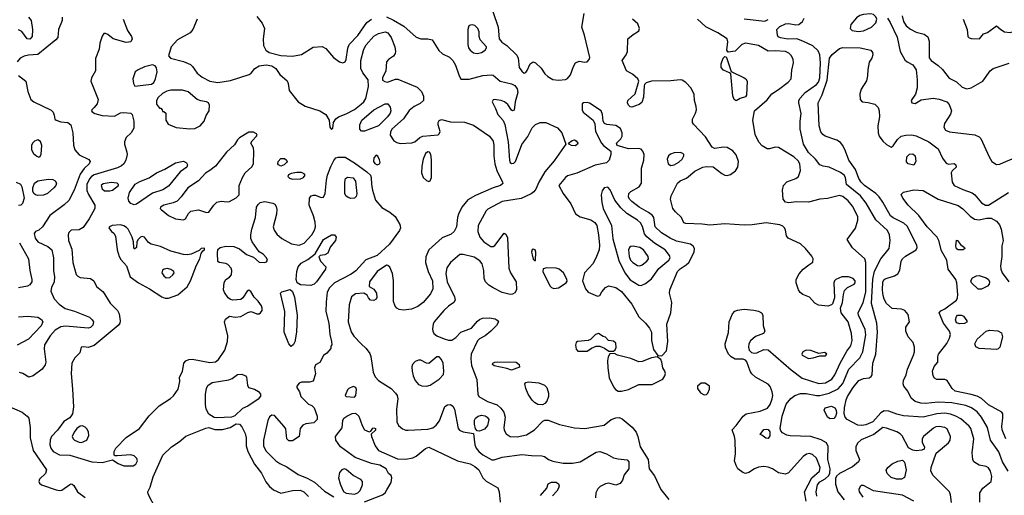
# Model space of a CAD drawing. Extents: x 1173029 to 1307123, y 522559 to 678521.
# Tile 277 of 623: x 1249317 to 1257903, y 608674 to 612821. Entities that reach past the tile are written whole.
import ezdxf

# ---------------------------------------------------------------- set-up
doc = ezdxf.new("R2010")
doc.units = 0

msp = doc.modelspace()

# ---------------------------------------------------------------- linework, layer by layer
at = {"layer": '0CON10XD'}
for points in [[(1253442.3, 612892.3), (1253488.6, 612755), (1253497.5, 612655), (1253520, 612625), (1253565.5, 612595.5), (1253651.7, 612511.7), (1253664.3, 612484.3), (1253672.9, 612405), (1253695, 612370.8), (1253715, 612356), (1253730.3, 612359.7), (1253743.3, 612376.7), (1253768, 612435), (1253795, 612453.8), (1253815, 612444), (1253865, 612399.2), (1253897.6, 612347.6), (1253922, 612325), (1253965, 612299.4), (1254015, 612293.5)], [(1254015, 612293.5), (1254075, 612300.6), (1254095, 612309.4), (1254120.8, 612339.2), (1254145, 612414), (1254165, 612444.3), (1254195, 612458.6), (1254245, 612450.8), (1254265, 612453.8), (1254283.8, 612475), (1254287.3, 612492.7), (1254243.3, 612685), (1254219.4, 612755), (1254240, 612875)], [(1256627.4, 612717.4), (1256675, 612724.5), (1256746.2, 612755), (1256783.8, 612795), (1256790, 612825), (1256783.3, 612845), (1256763.3, 612865), (1256735, 612872.5), (1256675, 612866.7), (1256643, 612857), (1256613.1, 612836.9), (1256565, 612778.8), (1256557.5, 612745), (1256575, 612727.5), (1256627.4, 612717.4)], [(1249688.3, 612841.7), (1249686.2, 612813.8), (1249655.6, 612735), (1249649.4, 612665), (1249632.9, 612645), (1249475, 612518), (1249395, 612512.7), (1249355, 612502.5), (1249320.8, 612485), (1249295.7, 612455)], [(1249395, 612844.3), (1249417.8, 612815), (1249429.1, 612735), (1249425.4, 612675), (1249405, 612652.3), (1249382.9, 612655), (1249336.7, 612716.7), (1249305, 612733.3)], [(1250219.2, 612825), (1250257, 612727), (1250291.2, 612675), (1250296.2, 612655), (1250285, 612627.5), (1250246.4, 612623.6), (1250132.5, 612655), (1250085, 612692.5), (1250065, 612700), (1250050.7, 612699.3), (1250035, 612677.5), (1250014.4, 612615), (1250008.6, 612565), (1249977, 612483), (1249976.7, 612375), (1249942.9, 612315), (1249935.9, 612285.9), (1250000, 612125), (1249992.7, 612087.3), (1249965, 612056.7), (1249946.7, 612035), (1249943.3, 612025), (1249948.3, 612018.3), (1249973.4, 612003.4), (1250035, 611984.4), (1250145, 611980), (1250195, 612008.8), (1250225, 612012), (1250285.7, 612005.7), (1250296.2, 611995), (1250312, 611935), (1250311.2, 611875), (1250288.8, 611835), (1250245.6, 611794.4), (1250230, 611755), (1250230, 611735), (1250252.1, 611665), (1250252.9, 611645), (1250242.7, 611595), (1250226.4, 611563.6), (1250205, 611546.2), (1250169.5, 611530.5), (1249965, 611469.2), (1249942.3, 611455), (1249925, 611434.5), (1249903.3, 611385), (1249902.2, 611332.2), (1249916.2, 611296.2), (1249971.1, 611205), (1249972.2, 611175), (1249923.9, 611085), (1249870.9, 611009.1), (1249835, 610989.6), (1249765, 610987.1), (1249745.6, 610965), (1249739.6, 610945), (1249743.2, 610895), (1249771.1, 610821.1), (1249779.3, 610705), (1249808.9, 610598.9), (1249823.1, 610583.1), (1249845, 610572.1), (1249934.6, 610564.6), (1249964.2, 610545), (1249986, 610495), (1250045, 610448.1), (1250105, 610348.6), (1250170, 610285), (1250184.3, 610255), (1250194.3, 610195), (1250190.6, 610175), (1250175, 610154.3), (1249965, 609981.1), (1249915, 609962), (1249875, 609968.8), (1249853.3, 609965), (1249840, 609915), (1249796.3, 609873.7), (1249770.4, 609825), (1249765.4, 609735.4), (1249777.9, 609597.9)], [(1250865.6, 612825), (1250825.5, 612734.5), (1250804.4, 612705.6), (1250693.8, 612645), (1250637.1, 612585), (1250613.3, 612505), (1250632.5, 612485), (1250745.5, 612455.5), (1250805, 612431.4), (1250825, 612414), (1250863.6, 612353.6), (1250909.4, 612319.4), (1250976, 612285), (1251045, 612272.1), (1251155, 612290.8), (1251317.9, 612342.1), (1251335.7, 612354.3), (1251367.1, 612395), (1251405, 612418.8), (1251465, 612426.7), (1251515, 612418.7), (1251551.8, 612395), (1251585, 612344.2), (1251648.8, 612288.8), (1251658.8, 612265), (1251668, 612205), (1251745.7, 612105), (1251805, 612066.9), (1251935.5, 612025.5), (1251986.7, 611995), (1252016.2, 611945), (1252021.2, 611885), (1252035, 611863.3), (1252048.8, 611875), (1252053.8, 611925), (1252073.2, 611956.8), (1252096.5, 611973.5), (1252165, 612001.5), (1252235, 612039.3), (1252294.6, 612085), (1252317.3, 612105), (1252335.5, 612135), (1252359.1, 612239.1), (1252355.6, 612295.6), (1252308, 612358), (1252292.2, 612395), (1252291.5, 612465), (1252316.7, 612565), (1252336.9, 612603.1), (1252405, 612677.9), (1252445, 612700.4), (1252505, 612714.5), (1252526.3, 612706.3), (1252556, 612665), (1252588.8, 612585), (1252595.4, 612544.6), (1252591.4, 612525), (1252577, 612503), (1252533.8, 612475), (1252516, 612455), (1252510, 612375), (1252479.4, 612315), (1252480.8, 612295), (1252501.1, 612281.1), (1252525, 612277.7), (1252595, 612301.9), (1252615, 612301.9), (1252782.3, 612232.3), (1252820.6, 612195), (1252836.9, 612155), (1252837.1, 612115), (1252808.8, 612091.2), (1252756.6, 612063.4), (1252711.8, 612028.2), (1252662.9, 611957.1), (1252560.6, 611865), (1252549.4, 611840.6), (1252548.2, 611815), (1252579.6, 611765), (1252605, 611748.7), (1252635, 611741.3), (1252735, 611746.2), (1252762.5, 611755), (1252807, 611793), (1252832.5, 611805), (1252965, 611817.5), (1252975.8, 611825), (1252982.9, 611845), (1252965.6, 611905), (1252966.7, 611925), (1252975, 611941.4), (1252995, 611951.1), (1253075, 611931.5), (1253195, 611926.9), (1253275, 611901.9), (1253415, 611806), (1253445, 611761.2), (1253452.1, 611725), (1253452.1, 611635), (1253460.7, 611565), (1253477.4, 611507.4), (1253528, 611405), (1253528.6, 611391.4), (1253510, 611375), (1253445.4, 611354.6), (1253290.9, 611289.1), (1253225, 611249.5), (1253173.2, 611186.8), (1253144.7, 611125.3), (1253134.7, 611095), (1253126.2, 611015), (1253105.3, 610974.7), (1253078.3, 610951.7), (1253001.1, 610918.9), (1252883.5, 610815), (1252858.3, 610751.7), (1252856.2, 610705), (1252877.8, 610625), (1252915.6, 610545), (1252919.4, 610475), (1252899.8, 610430.2), (1252835, 610354.2), (1252789.4, 610320.6), (1252733.8, 610296.2), (1252665, 610289.5), (1252625, 610293.3), (1252605, 610304.2), (1252591.9, 610321.9), (1252576.7, 610363.3)], [(1251385, 612849.5), (1251432.1, 612792.1), (1251452.3, 612745), (1251439.2, 612655), (1251442, 612595), (1251463.1, 612555), (1251491.1, 612535), (1251595, 612507.6), (1251695, 612502.9), (1251775, 612518.5), (1251875, 612580.9), (1251955, 612587.5), (1251985, 612570), (1252051.9, 612491.9), (1252105, 612453.3), (1252135, 612444.4), (1252154.2, 612455), (1252163.6, 612475), (1252177.8, 612572.2), (1252190.6, 612605), (1252265, 612682.1), (1252345, 612797.8), (1252385.3, 612824.7)], [(1252515, 612845.4), (1252576.1, 612816.1), (1252665.8, 612765), (1252775, 612670), (1252815, 612653.8), (1252875, 612653.8), (1252912.5, 612645), (1252972.2, 612552.2), (1253004.6, 612524.6), (1253065, 612494.4), (1253095, 612465.7), (1253117.3, 612425), (1253145, 612338.8), (1253165, 612301.4), (1253235, 612302.2), (1253355, 612335.8), (1253430.7, 612340.7), (1253446.1, 612336.1), (1253507.5, 612285), (1253605, 612262.7), (1253635.9, 612245.9), (1253655, 612219.4), (1253660.8, 612185), (1253638.5, 612105), (1253627.3, 612032.7), (1253615, 612027.5), (1253605, 612033.3), (1253572.4, 612082.4), (1253545, 612104.2), (1253515, 612117.5), (1253455, 612126.2), (1253445, 612123.3), (1253436.2, 612105), (1253465.6, 612045.6), (1253487.1, 611995), (1253531.5, 611941.5), (1253548.2, 611908.2), (1253575.8, 611755), (1253586.7, 611596.7), (1253595, 611575.8), (1253605, 611568.1), (1253625, 611568.9), (1253640.5, 611585), (1253695, 611732.5), (1253748.8, 611801.2), (1253785, 611877.5), (1253813.4, 611906.6), (1253855, 611924.2), (1253905, 611923.1), (1254006.8, 611876.8), (1254043.3, 611835), (1254080, 611735), (1253978.9, 611591.1), (1253896.7, 611495), (1253842.5, 611405), (1253816.4, 611343.6), (1253799.7, 611320.3), (1253777.3, 611302.7), (1253689.5, 611260.5), (1253525, 611235.4), (1253400.3, 611169.7), (1253385.8, 611154.2), (1253314.6, 611025.4), (1253312.5, 610975), (1253330.6, 610925), (1253364, 610884), (1253425, 610844.3), (1253445, 610842.9), (1253459.1, 610850.9), (1253541.7, 610958.3), (1253555, 610950), (1253569.2, 610919.2), (1253581.5, 610655), (1253595.5, 610615), (1253647.5, 610535), (1253650, 610465), (1253635, 610440), (1253615, 610428), (1253594.1, 610425.9), (1253525, 610441.1), (1253445, 610484.2), (1253407, 610507), (1253379.6, 610535), (1253368.5, 610565), (1253364.5, 610635), (1253350.7, 610690.7), (1253329.6, 610719.6), (1253280.7, 610750.7), (1253185, 610773.3), (1253155, 610772.9), (1253075, 610702.7), (1253041.9, 610658.1), (1253032.7, 610607.3), (1253043.9, 610535), (1253108, 610405), (1253114, 610375), (1253102, 610355), (1253056.4, 610323.6), (1253015, 610284.5), (1252930.6, 610185), (1252921.4, 610165), (1252918, 610125), (1252918.8, 610105), (1252928.8, 610085), (1252953.3, 610065), (1253018, 610038), (1253055, 610025.6), (1253085, 610025.7), (1253121.1, 610048.9), (1253165, 610095.7), (1253257.6, 610132.4), (1253308.7, 610191.3), (1253325, 610206.9), (1253352.2, 610217.8), (1253415, 610221.1), (1253461.9, 610211.9), (1253480.8, 610200.8), (1253491.2, 610185), (1253476, 610155), (1253425, 610105.8), (1253375, 610063.3), (1253325, 610036.9), (1253308.3, 610021.7), (1253254.5, 609905), (1253250.5, 609865), (1253255.7, 609805), (1253304.3, 609684.3), (1253311.5, 609555), (1253319.4, 609535), (1253395, 609490.4), (1253481.4, 609461.4), (1253513.3, 609433.3), (1253537.2, 609397.2), (1253550.8, 609355), (1253539.2, 609265), (1253542.7, 609242.7), (1253560.2, 609210.2), (1253595, 609186.7), (1253655, 609183.9), (1253737.6, 609202.4), (1253806.8, 609243.2), (1253879.8, 609320.2), (1253895, 609328.6), (1253925, 609327.8), (1254025, 609291.5), (1254155, 609261.8), (1254245, 609257.5), (1254415, 609286), (1254475.8, 609334.2), (1254515, 609350), (1254545, 609352.9), (1254571.3, 609341.3), (1254657.6, 609267.6), (1254693.5, 609223.5), (1254707.8, 609187.8), (1254727.5, 609095), (1254796.5, 608985), (1254805, 608903.8), (1254852.3, 608842.3), (1254907.8, 608725), (1254976.3, 608636.3)], [(1256197.4, 610682.6), (1256234, 610706), (1256235.8, 610735), (1256225, 610758), (1256168.6, 610825), (1256125.3, 610865.3), (1256018.8, 610915), (1256004, 610935), (1255996, 610985), (1255985, 611006.7), (1255970.9, 611020.9), (1255945, 611033.1), (1255825, 611050.9), (1255705, 611032.9), (1255635, 611029.5), (1255465, 611039.6), (1255335, 611029.5), (1255269.3, 611039.3), (1255125, 611044), (1255109.5, 611049.5), (1255088.1, 611095), (1255034.8, 611144.8), (1255011.5, 611175), (1254991.5, 611255), (1254998.5, 611285), (1255052.2, 611395), (1255075, 611414.7), (1255130.8, 611439.1), (1255205, 611498.9), (1255275, 611534.4), (1255305, 611540.6), (1255365, 611538.6), (1255438.8, 611478.8), (1255465, 611465.6), (1255485, 611463.5), (1255515, 611471.9), (1255557.9, 611502.1), (1255580, 611535), (1255585.5, 611585), (1255565, 611643.8), (1255536.1, 611676.1), (1255485, 611705.5), (1255455, 611709.5), (1255375, 611698.9), (1255355, 611708.9), (1255298.3, 611798.3), (1255191.2, 611911.2), (1255183.8, 611925), (1255183.8, 611955), (1255211.2, 612005), (1255218.8, 612035), (1255216.2, 612065), (1255200, 612115), (1255199.3, 612169.3), (1255172, 612225), (1255124.5, 612274.5), (1255095, 612292.5), (1255075, 612295.6), (1254995, 612286.8), (1254825, 612284.3), (1254779.5, 612270.5), (1254763.9, 612256.1), (1254761.2, 612245), (1254757.8, 612145), (1254742, 612098), (1254718.6, 612081.4), (1254655, 612058.6), (1254640.7, 612060.7), (1254625.6, 612075), (1254617.5, 612095), (1254620.6, 612115), (1254684.4, 612175), (1254716.2, 612285), (1254706.4, 612306.4), (1254659.2, 612345), (1254608.8, 612375), (1254571.2, 612465), (1254606.2, 612515), (1254617, 612543), (1254620, 612655), (1254665, 612692), (1254705.5, 612714.5), (1254715.6, 612725), (1254721.4, 612745), (1254707.5, 612785), (1254660, 612825)], [(1256384, 608904), (1256364.8, 608985), (1256367.8, 609097.8), (1256351.5, 609131.5), (1256307.1, 609157.1), (1256215, 609186.2), (1256035, 609192.9), (1256005, 609198), (1255967.5, 609217.5), (1255954, 609235), (1255949.2, 609255), (1255966.7, 609365), (1256001.3, 609468.7), (1256041.2, 609518.8), (1256076.3, 609543.6), (1256125, 609560), (1256175, 609562.6), (1256265, 609544.2), (1256295, 609543.8), (1256375, 609565.6), (1256455, 609600.8), (1256495, 609647.3), (1256546.5, 609773.5), (1256641.7, 609871.7), (1256669.7, 609925), (1256695.6, 610074.4), (1256688.6, 610118.6), (1256632.2, 610245), (1256628.7, 610265), (1256672.4, 610355), (1256694.3, 610445), (1256694.6, 610704.6), (1256685.6, 610735.6), (1256580.3, 610830.3), (1256533.3, 610905), (1256606.2, 611003.8), (1256626.6, 611073.4), (1256626.2, 611105), (1256579.6, 611195), (1256540.9, 611240.9), (1256495, 611279.2), (1256465, 611287.5), (1256360.9, 611260.9), (1256295, 611255.4), (1256195, 611228.8), (1256087, 611233), (1256025, 611223.1), (1255995, 611230.8), (1255975.8, 611255), (1255969.5, 611335), (1255976.9, 611375), (1256005, 611406.9), (1256085, 611437.1), (1256109.2, 611455), (1256125.5, 611505), (1256118.8, 611565), (1256105, 611589.4), (1256067.1, 611625), (1255935, 611705.4), (1255905, 611709.6), (1255855, 611694.5), (1255835, 611694.4), (1255790.4, 611720.4), (1255763.2, 611753.2), (1255730.9, 611820.9), (1255709.2, 611945), (1255725, 612027.5), (1255835, 612121.2), (1255876, 612175), (1255933.3, 612213.3), (1256018.5, 612275), (1256045.5, 612305), (1256051.3, 612381.3), (1256064, 612446), (1256061.1, 612475), (1256047.5, 612505), (1256025, 612528.2), (1255995, 612543.4), (1255905, 612548.8), (1255845, 612545.7), (1255758.8, 612595), (1255645, 612615.5), (1255615, 612604.4), (1255555, 612545.6), (1255495, 612537.5), (1255483.8, 612555), (1255493, 612627), (1255485.7, 612655), (1255405, 612706.2), (1255299.9, 612759.9), (1255227.1, 612825)], [(1255635, 612829.2), (1255815, 612809.6), (1255845, 612823.2)], [(1257688.8, 608615), (1257689.6, 608695), (1257714.7, 608735.2), (1257788.6, 608795), (1257795, 608837.5), (1257783.1, 608885), (1257765, 608914.4), (1257745, 608924.5), (1257685, 608935.7), (1257638, 608965), (1257628.6, 608985), (1257622.2, 609045), (1257638.2, 609165), (1257610.5, 609255), (1257595, 609276.9), (1257525, 609341.8), (1257481.4, 609365), (1257435, 609380.5), (1257385, 609389), (1257315.7, 609384.3), (1257195, 609355.3), (1257025, 609366.9), (1256965, 609380), (1256895, 609406.7), (1256855, 609411.5), (1256825, 609393.8), (1256755, 609315.3), (1256695, 609287.6), (1256661.7, 609281.7), (1256626.3, 609286.4), (1256534, 609335), (1256514.2, 609355), (1256507.1, 609385), (1256510, 609435), (1256524.4, 609505), (1256536.4, 609535), (1256586.2, 609613.8), (1256635.3, 609674.7), (1256675, 609690.9), (1256725, 609697.1), (1256741.3, 609708.7), (1256750, 609725), (1256755.4, 609824.6), (1256783.1, 609905), (1256797.8, 610095), (1256790.8, 610175), (1256744.8, 610344.8), (1256755, 610558.8), (1256770.6, 610629.4), (1256824.8, 610735.2), (1256898, 610825), (1256907.2, 610895), (1256900.9, 610945), (1256883.8, 610983.8), (1256783.5, 611075), (1256697.7, 611222.3), (1256648, 611285), (1256525.5, 611385), (1256518.5, 611445), (1256507.5, 611465), (1256475, 611488), (1256375, 611534.4), (1256323.2, 611543.2), (1256293.8, 611555), (1256255.4, 611605.4), (1256195, 611662.2), (1256152, 611735), (1256122.5, 611865), (1256122.5, 611935), (1256132.7, 612002.7), (1256110, 612095), (1256111.9, 612115), (1256122.8, 612137.2), (1256165.7, 612185), (1256265, 612256.4), (1256282.5, 612277.5), (1256293.8, 612315), (1256299.4, 612445), (1256294.7, 612514.7), (1256279.2, 612549.2), (1256232.4, 612592.4), (1256145.9, 612634.1), (1256095, 612653.1), (1256015, 612651.3), (1255951.7, 612661.7), (1255932, 612672), (1255925.7, 612685.7), (1255920.5, 612735), (1255945, 612762.2), (1255995, 612783.5), (1256025, 612788.5), (1256086.1, 612776.1), (1256111.7, 612778.3), (1256144.3, 612805.7), (1256157.5, 612835)], [(1256883.8, 612835), (1256907.2, 612797.2), (1256967.3, 612667.3), (1256994.4, 612544.4), (1257035, 612470.8), (1257055, 612452.5), (1257105, 612427.5), (1257134.1, 612384.1), (1257143.3, 612296.7), (1257142, 612228), (1257129.5, 612170.5), (1257090, 612115), (1257095.8, 612095.8), (1257125, 612091.1), (1257178.8, 612121.2), (1257282.8, 612137.2), (1257335, 612128.4), (1257400.8, 612105), (1257422.2, 612082.2), (1257442.9, 612025), (1257433.5, 611996.5), (1257381.9, 611915), (1257375.8, 611885), (1257389.1, 611859.1), (1257423.6, 611843.6), (1257645, 611815.8), (1257685, 611798.8), (1257698.8, 611785), (1257770, 611625), (1257795.5, 611585.5), (1257835, 611559.2), (1257865, 611561.9), (1257895, 611575.5), (1257972.2, 611607.8)], [(1257013.3, 612855), (1257024.1, 612805), (1257046.7, 612766.7), (1257085, 612737.1), (1257133.1, 612713.1), (1257204.2, 612695), (1257235, 612672.9), (1257247.9, 612635), (1257248.5, 612488.5), (1257265, 612464.4), (1257325, 612422.7), (1257365.3, 612385.3), (1257422.1, 612312.1), (1257485, 612278.1), (1257535, 612233.5), (1257575, 612219.1), (1257615, 612226.4), (1257715, 612284.3), (1257780, 612375), (1257804.6, 612395.4), (1257945, 612441.9)], [(1257545.5, 612825), (1257580, 612735), (1257583.8, 612675), (1257595, 612662.5), (1257615, 612655.8), (1257685.6, 612654.4), (1257721.7, 612698.3), (1257755, 612708.8), (1257835, 612767.5), (1257872, 612735), (1257905, 612715.5), (1257955, 612709.6), (1257983.1, 612716.9), (1258010.8, 612735), (1258030, 612765), (1258035, 612800), (1258045, 612807.5), (1258074.2, 612764.2), (1258105, 612746.2), (1258125, 612743.8), (1258215, 612779.2), (1258385, 612781.8), (1258415, 612794.5), (1258451.7, 612828.3)], [(1253305, 612527.1), (1253345, 612534.2), (1253375, 612556.2), (1253388, 612575), (1253388, 612585), (1253333.3, 612645), (1253323.9, 612673.9), (1253323.3, 612715), (1253312.5, 612745), (1253285, 612770), (1253265, 612776.7), (1253245, 612773.3), (1253233.9, 612766.1), (1253224, 612735), (1253224.6, 612604.6), (1253230.5, 612575), (1253245, 612554.3), (1253275, 612532.9), (1253305, 612527.1)], [(1257936.4, 608883.6), (1257886.6, 608965), (1257853.7, 609053.7), (1257783, 609153), (1257755, 609264.2), (1257705, 609354.5), (1257665, 609400.8), (1257616, 609436), (1257567.4, 609457.4), (1257445, 609479.2), (1257325, 609484.8), (1257215, 609474.7), (1257175, 609477.3), (1257125, 609491.2), (1257091.2, 609521.2), (1257062.2, 609582.2), (1257025.8, 609625), (1257020, 609645), (1257023.8, 609675), (1257047, 609723), (1257058, 609775), (1257112, 609895), (1257120, 609925), (1257120, 609965), (1257108, 610005), (1257065, 610056.7), (1257043.8, 610105), (1257045, 610140), (1257077.5, 610185), (1257065, 610250), (1257035, 610285.6), (1257005, 610295.6), (1256925, 610301.9), (1256876.2, 610346.2), (1256854.6, 610384.6), (1256847.8, 610415), (1256841.7, 610461.7), (1256842.9, 610535), (1256854.3, 610555), (1256865, 610561.4), (1256945, 610588.6), (1256975, 610606), (1256992.4, 610637.6), (1257004.4, 610715), (1257014.3, 610735), (1257040.5, 610759.5), (1257135.4, 610814.6), (1257142.9, 610835), (1257140, 610855), (1257055, 611020.6), (1257025.7, 611045.7), (1256935, 611093.2), (1256911.8, 611111.8), (1256845, 611229.5), (1256812.1, 611275), (1256782.5, 611305), (1256682.9, 611375), (1256654, 611405), (1256635, 611435.6), (1256605.5, 611515.5), (1256546.2, 611595), (1256518.2, 611675), (1256493.8, 611725), (1256475, 611749.1), (1256441.5, 611771.5), (1256341.4, 611805), (1256320.1, 611820.1), (1256302.9, 611842.9), (1256289.6, 611895), (1256279.6, 612095), (1256314.5, 612165.5), (1256359.3, 612295), (1256377.2, 612485), (1256401.2, 612518.8), (1256465, 612570), (1256495, 612579.2), (1256645.4, 612575.4), (1256737.5, 612555), (1256753.3, 612535), (1256756.1, 612513.9), (1256746.7, 612485), (1256725, 612450), (1256712.5, 612387.5), (1256709.7, 612330.3), (1256701.3, 612288.7), (1256654.4, 612215), (1256644.4, 612175), (1256645.9, 612125.9), (1256664.2, 612104.2), (1256715, 612100), (1256775, 612084), (1256804, 612055), (1256812.5, 612025), (1256813.1, 611975), (1256800.5, 611895), (1256801.8, 611835), (1256812.5, 611805), (1256845, 611760.8), (1256875, 611731.4), (1256915, 611710.6), (1256935, 611721.9), (1256972.9, 611777.1), (1257004.7, 611805.3), (1257044.7, 611815.3), (1257095, 611816.1), (1257135, 611808.4), (1257245, 611756.7), (1257324.7, 611694.7), (1257363.1, 611613.1), (1257395, 611570.8), (1257415, 611560), (1257465, 611566), (1257481.2, 611555), (1257483.8, 611535), (1257448.3, 611501.7), (1257440, 611485), (1257447.5, 611405), (1257465.8, 611375), (1257540.9, 611340.9), (1257622.3, 611312.3), (1257645, 611294.4), (1257705, 611224.4), (1257738.8, 611205), (1257765, 611203.8), (1257939.4, 611315)], [(1255565, 612113.3), (1255546.7, 612125), (1255535.8, 612155.8), (1255517.5, 612347.5), (1255507.5, 612357.5), (1255455, 612380), (1255434.2, 612405), (1255432.7, 612437.3), (1255450, 612485), (1255465, 612500), (1255476.4, 612496.4), (1255483.6, 612483.6), (1255520, 612370), (1255635, 612314), (1255648.8, 612305), (1255660, 612285), (1255655.9, 612164.1), (1255645, 612147.5), (1255600, 612135), (1255565, 612113.3)], [(1250321.7, 612241.7), (1250345, 612244), (1250465, 612260), (1250486.8, 612273.2), (1250501.1, 612305), (1250514.5, 612365), (1250510.7, 612400.7), (1250499.1, 612419.1), (1250475, 612426.9), (1250405, 612409.1), (1250351.2, 612385), (1250323.3, 612365), (1250304, 612305), (1250309.2, 612265), (1250321.7, 612241.7)], [(1249305, 612333.8), (1249371.2, 612285), (1249386.7, 612195), (1249414, 612124), (1249440, 612105), (1249591.5, 612031.5), (1249610, 612015), (1249617.7, 611987.7), (1249622.5, 611955), (1249633.9, 611943.9), (1249675, 611929.2), (1249737.5, 611925), (1249764.2, 611905), (1249780.9, 611835), (1249786.2, 611726.2), (1249798.1, 611685), (1249835, 611641.4), (1249920.8, 611600.8), (1249931.2, 611585), (1249922.5, 611565), (1249877.8, 611522.2), (1249842.9, 611475), (1249793, 611335), (1249746.2, 611243.8), (1249705, 611205.6), (1249580.6, 611115), (1249515.5, 611014.5), (1249485, 610986.2), (1249455, 610973.3), (1249443.6, 610956.4), (1249451.4, 610915), (1249475, 610884.3), (1249563.6, 610843.6), (1249595.8, 610815), (1249612.9, 610745), (1249613.1, 610635), (1249619.5, 610579.5), (1249616.5, 610535), (1249593.6, 610485), (1249588.2, 610455), (1249616.3, 610386.3), (1249660.6, 610340.6), (1249713.9, 610303.9), (1249795, 610280.5), (1249925, 610225.6), (1249948.1, 610205), (1249960, 610185), (1249955, 610158), (1249935, 610137.1), (1249915, 610130), (1249715, 610147.7), (1249675, 610142.5), (1249627.1, 610115), (1249581.2, 610065), (1249534.5, 609985), (1249531.1, 609951.1), (1249544.4, 609835), (1249538.9, 609811.1), (1249514, 609775), (1249434.2, 609715.8), (1249397, 609703), (1249345, 609734.4), (1249315, 609743.8)], [(1250800.7, 611870.7), (1250845, 611873.6), (1250890.6, 611895), (1250925.6, 611935), (1250944.1, 611985.9), (1250970, 612025), (1250972, 612075), (1250963.8, 612095), (1250945, 612105.6), (1250895, 612114), (1250865.7, 612125.7), (1250785, 612191.4), (1250736.8, 612206.8), (1250635, 612205.6), (1250601.2, 612198.8), (1250561.7, 612178.3), (1250525, 612142.5), (1250508.8, 612115), (1250508.8, 612085), (1250535, 612050), (1250548.3, 612048.3), (1250560, 612035), (1250561.7, 612021.7), (1250575, 612020), (1250590, 612005), (1250590, 611945), (1250610.7, 611910.7), (1250682.3, 611882.3), (1250800.7, 611870.7)], [(1254915, 609890), (1254955.8, 609934.2), (1254967.5, 610015), (1254958.9, 610165), (1254993.5, 610265), (1255002.5, 610355), (1254984.3, 610435), (1254985.8, 610465), (1255052.9, 610625), (1255075, 610649.6), (1255128, 610682), (1255151.8, 610705), (1255197.5, 610795), (1255201.5, 610825), (1255189.4, 610845), (1255165, 610863.6), (1255045, 610888.4), (1254988.1, 610915), (1254912.6, 610962.6), (1254858.5, 611015), (1254847.3, 611095), (1254834.5, 611115), (1254801, 611141), (1254718.1, 611185), (1254654.8, 611234.8), (1254634.6, 611255), (1254625.4, 611275), (1254627.9, 611305), (1254645, 611323.6), (1254717.5, 611365), (1254738, 611395), (1254740, 611525), (1254760, 611595), (1254761.2, 611645), (1254751.2, 611675), (1254735, 611691.2), (1254715, 611698.8), (1254625, 611696), (1254526, 611725), (1254521.9, 611745), (1254557.8, 611782.3), (1254570.3, 611805), (1254571.4, 611835), (1254555, 611872.9), (1254515, 611899.6), (1254435.7, 611905.7), (1254416.7, 611915), (1254403.8, 611935), (1254400, 611995), (1254388, 612025), (1254285, 612092), (1254265, 612098.8), (1254233, 612097), (1254223, 612087), (1254220.8, 612059.2), (1254221.9, 612035), (1254231.1, 612015), (1254317.5, 611945), (1254331.7, 611911.7), (1254338.6, 611845), (1254391.1, 611745), (1254406.7, 611725), (1254470.6, 611675), (1254472.1, 611645), (1254455.8, 611595.8), (1254435, 611573.3), (1254335, 611551.8), (1254175, 611482.1), (1254095, 611460.6), (1254075, 611445.7), (1254017.1, 611375), (1254054.7, 611304.7), (1254121.8, 611215), (1254165, 611128.9), (1254202.9, 611102.9), (1254297.2, 611077.2), (1254331.1, 611051.1), (1254348.5, 611025), (1254364.7, 610944.7), (1254372.7, 610855), (1254368.8, 610815), (1254347.7, 610755), (1254316.3, 610693.7), (1254241.4, 610615), (1254224, 610545), (1254252, 610475), (1254275, 610446.2), (1254355, 610408.8), (1254375, 610416.7), (1254393.1, 610446.9), (1254425, 610486), (1254455, 610500.8), (1254515, 610486.9), (1254565, 610449.4), (1254655, 610339.4), (1254715, 610230.6), (1254774.3, 610175), (1254810, 610130), (1254825.7, 610095), (1254827.5, 610025), (1254844.2, 609944.2), (1254881.7, 609891.7), (1254915, 609890)], [(1252298.3, 611848.3), (1252283.8, 611865), (1252281.9, 611905), (1252300.5, 611945), (1252405, 612034.6), (1252505, 612087.8), (1252527, 612087), (1252546.9, 612056.9), (1252554.7, 612025), (1252548.6, 612005), (1252525, 611972.9), (1252445, 611895.3), (1252325, 611850), (1252298.3, 611848.3)], [(1250745, 611074.4), (1250762.5, 611085), (1250788.2, 611131.8), (1250809.1, 611150.9), (1250875, 611162.2), (1250945, 611140.5), (1250965, 611141.9), (1251008.5, 611205), (1251035, 611230), (1251075, 611238.9), (1251125, 611232), (1251145, 611236.2), (1251205, 611266.7), (1251230, 611295), (1251230.5, 611375), (1251259.1, 611445), (1251284.3, 611485.7), (1251340.9, 611539.1), (1251355.6, 611565), (1251360, 611675), (1251354.3, 611704.3), (1251333.3, 611745), (1251343.3, 611765), (1251382.5, 611805), (1251387.5, 611815), (1251382.5, 611825), (1251355, 611840), (1251315, 611840.8), (1251235, 611792), (1251215, 611772), (1251190.9, 611729.1), (1251119.6, 611665), (1251025, 611543.3), (1250974.8, 611505.2), (1250937.5, 611482.5), (1250875, 611416.5), (1250784.2, 611355.8), (1250724.6, 611275.4), (1250690.5, 611239.5), (1250655, 611223.3), (1250575, 611203.3), (1250544, 611185), (1250542, 611175), (1250549.2, 611165), (1250615, 611114.2), (1250675, 611083.3), (1250745, 611074.4)], [(1249485, 611622), (1249495, 611628), (1249505, 611647.5), (1249509.5, 611725), (1249498.9, 611758.9), (1249475, 611774.2), (1249446.8, 611763.2), (1249428, 611745), (1249420.8, 611725), (1249420, 611685), (1249437.5, 611655), (1249465, 611630), (1249485, 611622)], [(1254165, 611720.8), (1254127.5, 611725), (1254107.5, 611735), (1254102.5, 611745), (1254135, 611768), (1254155, 611772), (1254168.8, 611765), (1254184, 611745), (1254182, 611735), (1254165, 611720.8)], [(1252885, 611411.2), (1252895, 611416.7), (1252906.5, 611443.5), (1252909.3, 611600.7), (1252903.1, 611645), (1252890, 611665), (1252875, 611670), (1252854.3, 611655), (1252835.7, 611605), (1252822.5, 611545), (1252820, 611485), (1252836, 611445), (1252865, 611418), (1252885, 611411.2)], [(1249777.9, 609597.9), (1249786.8, 609445), (1249777.2, 609385), (1249755, 609348.5), (1249701.4, 609318.6), (1249647, 609243), (1249594.4, 609185), (1249583.6, 609156.4), (1249580.5, 609115), (1249588.5, 609085), (1249610, 609055), (1249665, 609025.4), (1249755, 609024.7), (1249945, 608966.9), (1250035, 608961.1), (1250125, 608982.5), (1250175, 608952), (1250225, 608930.8), (1250305, 608930), (1250330.6, 608945), (1250345.4, 608975), (1250339.5, 608995), (1250315, 609018.5), (1250285, 609027.5), (1250167.5, 609017.5), (1250148.3, 609018.3), (1250140, 609025), (1250142, 609055), (1250154.2, 609085), (1250245, 609177.5), (1250362.5, 609255), (1250445, 609366), (1250534, 609455), (1250633.2, 609516.8), (1250659.1, 609540.9), (1250699.4, 609600.6), (1250713.3, 609665), (1250710, 609705), (1250736.4, 609753.6), (1250746.9, 609825), (1250765, 609845.7), (1250792.4, 609857.6), (1250825, 609859.5), (1250975, 609832.5), (1251025, 609838.6), (1251051.5, 609858.5), (1251105, 609938.8), (1251128.5, 610015), (1251131.9, 610065), (1251103.8, 610185), (1251110.8, 610209.2), (1251145, 610236.2), (1251195.9, 610225.9), (1251245, 610232.2), (1251305, 610268), (1251335, 610276.2), (1251385, 610257.5), (1251405, 610257.5), (1251418, 610265), (1251430.8, 610285), (1251432.5, 610305), (1251425, 610326.7), (1251397.4, 610367.4), (1251360.4, 610400.4), (1251331.7, 610451.7), (1251315, 610461.2), (1251301.2, 610455), (1251263.8, 610395), (1251245, 610381.2), (1251175, 610376.2), (1251155, 610381.2), (1251136.2, 610395), (1251102.6, 610442.6), (1251094.4, 610464.4), (1251100.5, 610529.5), (1251114.3, 610555.7), (1251146.7, 610575), (1251163.8, 610595), (1251167.5, 610635), (1251160, 610655), (1251133.3, 610685), (1251115, 610696), (1251055, 610704), (1251045, 610713.3), (1251041.5, 610785), (1251045, 610816), (1251065, 610835.6), (1251115, 610847.3), (1251185, 610842.5), (1251235, 610822.9), (1251295, 610773.3), (1251355, 610750.8), (1251405, 610706.9), (1251455.8, 610704.2), (1251469.2, 610710.8), (1251476.4, 610723.6), (1251470, 610745), (1251441.2, 610775), (1251405, 610796.2), (1251345, 610884.2), (1251332.4, 610912.4), (1251331.1, 610945), (1251340, 610995), (1251374.1, 611095), (1251381.6, 611185), (1251395, 611208.5), (1251414.2, 611225.8), (1251455, 611235.4), (1251525, 611222.1), (1251541.3, 611211.3), (1251553.4, 611193.4), (1251559.6, 611165), (1251557.5, 611125), (1251528.5, 611015), (1251536.2, 610985), (1251559.9, 610949.9), (1251603.7, 610913.7), (1251687.6, 610867.6), (1251755, 610854.6), (1251798.6, 610871.4), (1251863.6, 610946.4), (1251886.7, 610985), (1251896.7, 611015), (1251894.1, 611054.1), (1251880.3, 611110.3), (1251840, 611205), (1251844, 611265), (1251858.8, 611285), (1251877.7, 611292.3), (1251895, 611292), (1251945, 611270), (1251965.3, 611274.7), (1251981.8, 611305), (1251993.1, 611423.1), (1252001.9, 611465), (1252030.5, 611539.5), (1252055, 611592), (1252075, 611615.8), (1252095, 611622.9), (1252155, 611620.8), (1252235, 611573.6), (1252345, 611494.7), (1252375, 611465.4), (1252382.4, 611445), (1252383.6, 611385), (1252392.1, 611335), (1252418.5, 611248.5), (1252475, 611182.5), (1252545, 611141.8), (1252590.6, 611105), (1252632.9, 611035), (1252636.2, 611005), (1252628.3, 610981.7), (1252540.4, 610865), (1252435, 610766.1), (1252335, 610726.7), (1252248.2, 610631.8), (1252207, 610603), (1252061.5, 610525), (1252018.3, 610481.7), (1251998.2, 610445), (1251988.3, 610358.3), (1251986.9, 610275), (1252012.9, 610175), (1252020, 610075), (1252036.2, 610015), (1252037.5, 609985), (1252030, 609975), (1252030, 609955), (1251996.4, 609913.6), (1251967, 609893), (1251935, 609832.5), (1251895, 609810), (1251887.5, 609785), (1251896.1, 609733.9), (1251875, 609670), (1251845, 609660), (1251775, 609660), (1251755, 609652.5), (1251733.3, 609625), (1251732.5, 609615), (1251757.5, 609575), (1251767.5, 609535), (1251835, 609467.5), (1251865, 609456.7), (1251885, 609436.7), (1251910.8, 609365), (1251910.8, 609335), (1251883, 609307), (1251811.7, 609298.3), (1251786.1, 609283.9), (1251763.3, 609255), (1251753.6, 609186.4), (1251695, 609148), (1251665, 609150), (1251647.3, 609167.3), (1251636.2, 609253.8), (1251624, 609275), (1251538.9, 609368.9), (1251515, 609371.4), (1251495, 609357.5), (1251479.5, 609325), (1251442.9, 609155), (1251444.3, 609105), (1251462.6, 609062.6), (1251550, 608975), (1251585, 608950), (1251645, 608922.9), (1251744.3, 608855), (1251822.7, 608822.7), (1251886.9, 608786.9), (1251975, 608710), (1252055, 608660.7)], [(1250315, 611207.3), (1250285, 611216.9), (1250268, 611238), (1250262, 611265), (1250275, 611314.4), (1250325, 611387.5), (1250365, 611411.4), (1250446.8, 611443.2), (1250508.6, 611485), (1250581.5, 611518.5), (1250675, 611573.1), (1250745, 611586.7), (1250772.4, 611572.4), (1250780, 611555), (1250775.7, 611535), (1250715.5, 611494.5), (1250615, 611369.1), (1250565, 611337.5), (1250475, 611309.6), (1250335, 611212.7), (1250315, 611207.3)], [(1251595, 611544.6), (1251572.5, 611555), (1251567.1, 611565), (1251569.4, 611585), (1251595, 611610.6), (1251625, 611609.2), (1251643.8, 611595), (1251648, 611585), (1251644.2, 611575), (1251624.2, 611555), (1251595, 611544.6)], [(1252435, 611555.8), (1252455, 611564), (1252459.2, 611575), (1252455, 611600), (1252440.5, 611630.5), (1252425, 611640), (1252406, 611615), (1252401.4, 611585), (1252415, 611565.8), (1252435, 611555.8)], [(1254995, 611549.2), (1255025, 611554.3), (1255065, 611578), (1255094.2, 611605), (1255107.5, 611635), (1255108, 611645), (1255098.8, 611655), (1255075, 611661.9), (1255025, 611658.6), (1254993, 611647), (1254975, 611632.5), (1254963.8, 611605), (1254971.2, 611565), (1254995, 611549.2)], [(1257115, 611553.8), (1257065, 611563.8), (1257051.2, 611581.2), (1257052, 611625), (1257075, 611648.8), (1257105, 611651.2), (1257125, 611632.5), (1257130.8, 611585), (1257115, 611553.8)], [(1249475, 611288.1), (1249455, 611292.5), (1249440, 611305), (1249431.9, 611325), (1249431.2, 611355), (1249444.8, 611395.2), (1249475, 611416.6), (1249565, 611431.4), (1249606.1, 611426.1), (1249626.4, 611416.4), (1249638, 611395), (1249632, 611375), (1249616, 611355), (1249558, 611305), (1249525, 611292.2), (1249475, 611288.1)], [(1251695, 611430.6), (1251765, 611434.1), (1251791.4, 611445), (1251805.5, 611465), (1251798, 611478), (1251775, 611488.2), (1251735, 611489.2), (1251685, 611480.5), (1251662.1, 611467.9), (1251656.4, 611455), (1251669.9, 611439.9), (1251695, 611430.6)], [(1252205, 611262.9), (1252180.9, 611270.9), (1252161.2, 611285), (1252150.8, 611305), (1252150.8, 611405), (1252158, 611435), (1252175, 611448), (1252225, 611442), (1252245, 611413.3), (1252257.6, 611302.4), (1252250.9, 611279.1), (1252235, 611264.3), (1252205, 611262.9)], [(1249285, 611404.6), (1249325, 611388.1), (1249336.5, 611365), (1249356, 611265), (1249340.5, 611219.5), (1249327.5, 611205), (1249305, 611200)], [(1250102.7, 611327.3), (1250125, 611334.3), (1250178, 611375), (1250178, 611385), (1250166.7, 611395), (1250115, 611401.2), (1250045, 611389.3), (1250026.7, 611375), (1250035, 611345.8), (1250055, 611329.2), (1250102.7, 611327.3)], [(1254735, 610504.5), (1254775, 610520), (1254825, 610562.2), (1254889.5, 610650.5), (1254976.7, 610725), (1254988.9, 610745), (1254983.1, 610765), (1254944.4, 610815), (1254853.2, 610873.2), (1254785, 610926.2), (1254766.5, 610955), (1254748.3, 611018.3), (1254730.5, 611050.5), (1254705, 611073.9), (1254610.8, 611130.8), (1254559, 611179), (1254507.7, 611247.7), (1254466.4, 611336.4), (1254445, 611359.2), (1254414.4, 611355.6), (1254395, 611327.5), (1254388.6, 611295), (1254393.8, 611226.2), (1254405.3, 611175), (1254477.3, 611027.3), (1254490.4, 610909.6), (1254541.3, 610721.3), (1254592.9, 610612.9), (1254641.2, 610551.2), (1254715, 610507.5), (1254735, 610504.5)], [(1257916, 609166), (1257885, 609244), (1257882.2, 609275), (1257890.5, 609349.5), (1257890, 609385), (1257880, 609400), (1257765, 609463.3), (1257705, 609517.1), (1257667.2, 609537.2), (1257615, 609552.9), (1257475, 609582.9), (1257449.3, 609605), (1257405, 609674.5), (1257385, 609683.6), (1257313.7, 609683.7), (1257293.9, 609693.9), (1257281.1, 609715), (1257278.1, 609755), (1257292.6, 609797.4), (1257323.3, 609835), (1257321.8, 609881.8), (1257327.9, 609905), (1257402, 609998), (1257426.3, 610043.7), (1257433.2, 610075), (1257425.3, 610105), (1257371.5, 610175), (1257334, 610265), (1257348.7, 610281.3), (1257385, 610301.1), (1257485, 610375.7), (1257493.8, 610395), (1257496.5, 610425), (1257490, 610525), (1257478.8, 610555), (1257412.5, 610645), (1257400.4, 610725), (1257353.9, 610805), (1257332.7, 610895), (1257318.5, 610925), (1257230, 611015), (1257158.1, 611115), (1257065, 611202.5), (1257018.8, 611265), (1257003, 611297), (1257025, 611316.2), (1257115, 611338.6), (1257195, 611331.1), (1257326.1, 611256.1), (1257501.3, 611201.3), (1257541, 611171), (1257605, 611106.5), (1257641.5, 611081.5), (1257685, 611076.1), (1257748.3, 611091.7), (1257789.3, 611089.3), (1257835.5, 611065.5), (1257861.3, 611031.3), (1257874.4, 610995), (1257894, 610895), (1257880.9, 610849.1), (1257880.5, 610755), (1257869.3, 610675), (1257872.2, 610645), (1257884.7, 610615), (1257941.8, 610535)], [(1250615, 610393.3), (1250695, 610420.9), (1250778.5, 610491.5), (1250806.5, 610543.5), (1250858.3, 610681.7), (1250888.5, 610735), (1250898.3, 610781.7), (1250913.3, 610806.7), (1250927.5, 610815), (1250929.3, 610829.3), (1250900, 610825), (1250880.7, 610809.3), (1250812.4, 610777.6), (1250778.3, 610771.7), (1250745, 610774.6), (1250635, 610801.8), (1250544.6, 610844.6), (1250463.8, 610863.8), (1250439.3, 610879.3), (1250406, 610925), (1250385, 610930), (1250370, 610925), (1250347.3, 610902.7), (1250339.3, 610880.7), (1250336.7, 610835), (1250321.7, 610821.7), (1250314.2, 610824.2), (1250311.2, 610835), (1250310, 610885), (1250298.6, 610925), (1250263.7, 610993.7), (1250249.6, 611009.6), (1250225, 611024.4), (1250195, 611031.2), (1250122.5, 611025), (1250100, 611015), (1250093.3, 611005), (1250118, 610975), (1250138.6, 610958.6), (1250152.9, 610932.9), (1250166.9, 610815), (1250185, 610756.2), (1250200.2, 610730.2), (1250248.9, 610675), (1250279.5, 610579.5), (1250353.1, 610525), (1250448.1, 610475), (1250555, 610405.5), (1250585, 610393.3), (1250615, 610393.3)], [(1251855, 610503.8), (1251765, 610507.9), (1251735.6, 610525), (1251729.2, 610555), (1251734.4, 610625.6), (1251744, 610666), (1251771.3, 610698.7), (1251829.4, 610730.6), (1251892, 610778), (1251965, 610905.6), (1252035, 610945.7), (1252062.5, 610945), (1252075.8, 610925), (1252070.8, 610895), (1252023.4, 610836.6), (1252004.1, 610785.9), (1251978.3, 610771.7), (1251936.4, 610763.6), (1251926.7, 610753.3), (1251939.2, 610715), (1251986.1, 610666.1), (1251983.8, 610645), (1251905, 610535.6), (1251884.1, 610515.9), (1251855, 610503.8)], [(1257545, 610814.2), (1257500, 610815), (1257485, 610824), (1257479.2, 610845), (1257485, 610897.5), (1257495, 610896.7), (1257520.5, 610860.5), (1257555.6, 610835.6), (1257558.8, 610825), (1257545, 610814.2)], [(1249314.6, 610875), (1249393.2, 610735), (1249404.6, 610635), (1249423.6, 610555), (1249422.5, 610535), (1249405, 610509.4), (1249385, 610497.5), (1249305, 610484.1)], [(1253815, 610720), (1253818.8, 610795), (1253812.5, 610815), (1253795, 610818.8), (1253786.4, 610813.6), (1253781.2, 610795), (1253785, 610770), (1253795, 610732.5), (1253805, 610720), (1253815, 610720)], [(1254725, 610675.4), (1254745, 610683.8), (1254786.9, 610715), (1254798.9, 610735), (1254796.5, 610755), (1254772.2, 610795), (1254756.7, 610815), (1254724, 610835), (1254665, 610845.4), (1254645, 610842.5), (1254634.6, 610835), (1254626.9, 610815), (1254632, 610755), (1254643.1, 610725), (1254663.1, 610705), (1254705, 610678.8), (1254725, 610675.4)], [(1250595, 610571.2), (1250625, 610573.8), (1250653.3, 610595), (1250663.3, 610615), (1250660, 610625), (1250635, 610642), (1250605, 610651.4), (1250576.1, 610646.1), (1250563.4, 610636.6), (1250556.2, 610615), (1250575, 610588.8), (1250595, 610571.2)], [(1252576.7, 610363.3), (1252575.9, 610545.9), (1252568.1, 610608.1), (1252545, 610664.3), (1252528.1, 610678.1), (1252515, 610679.5), (1252435.3, 610624.7), (1252366.2, 610535), (1252363, 610493), (1252405, 610470), (1252428, 610435), (1252431.7, 610398.3), (1252425, 610383.3), (1252405, 610372.5), (1252376.4, 610376.4), (1252357.5, 610395), (1252348.3, 610418.3), (1252317.5, 610437.5), (1252245, 610431.4), (1252210, 610405), (1252190.5, 610335), (1252182.5, 610185), (1252208.7, 610098.7), (1252231.8, 610061.8), (1252293.9, 609993.9), (1252338.8, 609955), (1252370.7, 609910.7), (1252379.5, 609885), (1252398.6, 609748.6), (1252416.5, 609706.5), (1252445.6, 609675), (1252508.6, 609635), (1252555.3, 609605.3), (1252595.4, 609565.4), (1252607.1, 609545), (1252613.1, 609515), (1252601.4, 609425), (1252606.2, 609315), (1252621.2, 609281.2), (1252655, 609253.8), (1252685, 609242), (1252705, 609241.2), (1252875, 609249.7), (1252918.1, 609261.9), (1252948.1, 609285), (1252976.6, 609323.4), (1253025, 609448), (1253046.8, 609463.2), (1253075, 609465.6), (1253095, 609451.4), (1253109.6, 609425), (1253139.2, 609255), (1253151.3, 609241.3), (1253185, 609227.5), (1253273, 609213), (1253285.6, 609115), (1253297.8, 609085), (1253319.4, 609055), (1253355, 609026.9), (1253435, 608981.9), (1253455, 608983.1), (1253523.4, 609006.6), (1253695, 609030), (1253780.3, 609020.3), (1253868.8, 609018.8), (1253892.7, 609012.7), (1253926.7, 608985), (1253965, 608971.1), (1254055, 608954), (1254136.5, 608953.5), (1254205, 608966.5), (1254345, 609049.4), (1254375, 609054.4), (1254435, 609034.3), (1254495, 609001.4), (1254535, 608990.8), (1254615, 608982), (1254629.2, 608965), (1254627.5, 608905), (1254588.6, 608851.4), (1254573.1, 608805), (1254552.6, 608777.4), (1254515, 608763.3), (1254455, 608778.6), (1254425, 608773.3), (1254379.8, 608750.2), (1254358.6, 608731.4), (1254342.2, 608695), (1254338, 608652)], [(1253975, 610477.5), (1254015, 610482.9), (1254083.3, 610525), (1254090.5, 610539.5), (1254088.8, 610558.8), (1254060, 610615), (1254022, 610645), (1253995, 610655.5), (1253915, 610656.2), (1253881.7, 610648.3), (1253880, 610625), (1253940.9, 610500.9), (1253955.7, 610485.7), (1253975, 610477.5)], [(1256173.7, 608623.6), (1256160, 608705), (1256225.1, 608824.9), (1256290.5, 608885), (1256298.1, 608915), (1256265, 608997.1), (1256229.1, 609029.1), (1256205, 609038.2), (1256178.3, 609031.7), (1256149.3, 609010.7), (1256019.7, 608870.3), (1255995, 608856.7), (1255935, 608870), (1255880.8, 608905), (1255845, 608920.4), (1255805, 608923.8), (1255758.6, 608918.6), (1255725, 608905.7), (1255675, 608873.1), (1255645, 608864.4), (1255622.2, 608872.2), (1255580, 608905), (1255563.2, 608933.2), (1255550, 608975), (1255557.5, 609035), (1255555.5, 609155), (1255551.4, 609185), (1255530, 609245), (1255565, 609281.1), (1255627.1, 609362.9), (1255652.9, 609385), (1255775, 609407.2), (1255837, 609433), (1255860, 609465), (1255878, 609515), (1255884, 609545), (1255879.6, 609575), (1255861.3, 609621.3), (1255843.6, 609643.6), (1255734.2, 609705), (1255701.9, 609731.9), (1255686.5, 609755), (1255656.7, 609836.7), (1255645, 609853.3), (1255625, 609860), (1255555, 609860.8), (1255520.7, 609880.7), (1255498, 609905), (1255471.7, 609961.7), (1255468.1, 609995), (1255498, 610092), (1255503, 610187), (1255532.9, 610255), (1255552, 610278), (1255575, 610287.8), (1255635, 610296.2), (1255719.1, 610289.1), (1255759.4, 610279.4), (1255786, 610265), (1255797.5, 610245), (1255800, 610155), (1255813.8, 610105), (1255803.3, 610085), (1255732.1, 610057.9), (1255689.4, 610020.6), (1255676.4, 609995), (1255672.2, 609965), (1255679.4, 609939.4), (1255697.9, 609917.9), (1255722.2, 609912.2), (1255745, 609916.5), (1255805, 609946.2), (1255845, 609941.2), (1256045, 609766.5), (1256141.4, 609695), (1256285, 609648), (1256345, 609655.4), (1256397.9, 609685), (1256426, 609724), (1256471.2, 609825), (1256529.3, 609930.7), (1256565, 609975.7), (1256577.5, 610025), (1256569.6, 610085), (1256541.3, 610185), (1256478.9, 610265), (1256473.8, 610305), (1256492, 610355), (1256500, 610425), (1256510.7, 610459.3), (1256535.5, 610484.5), (1256594.4, 610515.6), (1256602.7, 610527.3), (1256602.5, 610545), (1256584, 610565), (1256545, 610578.2), (1256485, 610577.7), (1256433.9, 610556.1), (1256422.5, 610545), (1256415.8, 610525), (1256421.2, 610395), (1256406.1, 610343.9), (1256396.1, 610333.9), (1256365, 610322), (1256282.6, 610332.6), (1256249.8, 610349.8), (1256205, 610400), (1256145.8, 610425.8), (1256122.4, 610442.4), (1256107.5, 610465), (1256089.2, 610525), (1256089.2, 610555), (1256115, 610606.2), (1256149.2, 610645), (1256197.4, 610682.6)], [(1257675, 610470), (1257616, 610525), (1257610, 610545), (1257625, 610571.2), (1257661.7, 610588.3), (1257685, 610590), (1257745, 610571.4), (1257765.6, 610555), (1257774.3, 610535), (1257770, 610515), (1257755, 610498), (1257705, 610472.5), (1257675, 610470)], [(1251685, 609971.2), (1251662.5, 609995), (1251624.2, 610095), (1251628.1, 610275), (1251591.2, 610435), (1251602.3, 610447.7), (1251675, 610467.5), (1251695, 610450), (1251712.8, 610402.8), (1251735.4, 610245), (1251731.4, 610095), (1251715, 610012.5), (1251705, 609990), (1251685, 609971.2)], [(1249305, 610228.6), (1249386.6, 610236.6), (1249475.7, 610225.7), (1249506.1, 610206.1), (1249519.1, 610185), (1249505, 610151.5), (1249395, 610035.5), (1249295, 609984.3)], [(1257515, 610169.1), (1257485, 610177.1), (1257478.2, 610205), (1257485, 610233.3), (1257495, 610245.8), (1257530, 610245), (1257546.2, 610235), (1257576.2, 610195), (1257575.9, 610184.1), (1257555, 610172.9), (1257515, 610169.1)], [(1254495, 609930), (1254508.3, 609941.7), (1254517, 609963), (1254515, 610000), (1254495, 610017.5), (1254450, 610025), (1254425, 610052.5), (1254405, 610057.5), (1254365, 610083.3), (1254337.5, 610075), (1254295, 610032.5), (1254275, 610022.5), (1254180, 610015), (1254170, 610005), (1254163, 609983), (1254168.3, 609948.3), (1254185, 609930), (1254265, 609930), (1254304.1, 609955.9), (1254345, 609973.3), (1254375, 609973.3), (1254415.9, 609955.9), (1254455, 609930), (1254495, 609930)], [(1257835, 609944.3), (1257685, 609952.9), (1257655, 609968.8), (1257646, 609995), (1257667.5, 610035), (1257744, 610105), (1257775, 610112.5), (1257845, 610108.3), (1257879.4, 610089.4), (1257887.3, 610055), (1257863.8, 609966.2), (1257850, 609950), (1257835, 609944.3)], [(1252865, 609624.2), (1252895, 609634.2), (1252974, 609685), (1253012, 609728), (1253016.7, 609755), (1253009.2, 609825), (1252995, 609856.7), (1252975, 609880), (1252955, 609880), (1252885, 609823.8), (1252865, 609826.2), (1252815, 609850.8), (1252795, 609852.5), (1252765, 609840), (1252742, 609815), (1252735.8, 609794.2), (1252738.1, 609755), (1252746.7, 609715), (1252764.7, 609674.7), (1252795, 609640), (1252825, 609628.6), (1252865, 609624.2)], [(1254535, 609582.9), (1254565, 609583.1), (1254625, 609596.5), (1254715, 609640.9), (1254831.2, 609638.8), (1254925, 609686.2), (1254943.8, 609715), (1254948.8, 609735), (1254943.3, 609755), (1254923.8, 609785), (1254917.5, 609835), (1254908.3, 609858.3), (1254875, 609880), (1254827.7, 609872.3), (1254745, 609840.6), (1254715, 609838.1), (1254645, 609866.5), (1254530, 609895), (1254505, 609910), (1254461.7, 609908.3), (1254448.3, 609881.7), (1254443.8, 609845), (1254444.2, 609785), (1254457.6, 609697.6), (1254495, 609618.8), (1254512.5, 609595), (1254535, 609582.9)], [(1256195, 609866.9), (1256235, 609871.9), (1256295, 609891.2), (1256345, 609891.2), (1256356.7, 609905), (1256337.7, 609917.7), (1256285, 609911.2), (1256215, 609935.8), (1256175, 609938.6), (1256145.7, 609924.3), (1256136, 609905), (1256141.2, 609895), (1256195, 609866.9)], [(1253605, 609763.8), (1253565, 609778.8), (1253455, 609801.2), (1253440, 609815), (1253443.3, 609825), (1253460, 609835), (1253485, 609838.8), (1253645, 609836), (1253672.5, 609815), (1253675, 609790), (1253605, 609763.8)], [(1251035, 609348.6), (1251013.1, 609353.1), (1250965, 609380), (1250943.4, 609423.4), (1250936.2, 609465), (1250936.4, 609555), (1250944.4, 609605), (1250958.6, 609631.4), (1250995, 609656.4), (1251139.4, 609680.6), (1251168.3, 609691.7), (1251215, 609725.7), (1251255, 609729.2), (1251285, 609716), (1251293.8, 609705), (1251302, 609635), (1251313.3, 609615), (1251365, 609598), (1251399.1, 609579.1), (1251417.5, 609555), (1251417.5, 609537.5), (1251395, 609511.4), (1251305, 609452), (1251259.5, 609430.5), (1251194.2, 609365.8), (1251165, 609354), (1251035, 609348.6)], [(1252235, 609530.6), (1252249.4, 609545), (1252253.8, 609595), (1252248.8, 609615), (1252225, 609621.2), (1252187.5, 609605), (1252175, 609592.5), (1252153.8, 609545), (1252165, 609534), (1252235, 609530.6)], [(1253875, 609461.2), (1253835, 609466.2), (1253805, 609482), (1253785, 609504), (1253752, 609555), (1253730, 609605), (1253722.5, 609645), (1253731.7, 609658.3), (1253755, 609662.5), (1253845, 609655.8), (1253892.7, 609632.7), (1253914.1, 609614.1), (1253927.5, 609565), (1253928.6, 609535), (1253912.5, 609495), (1253895, 609473.8), (1253875, 609461.2)], [(1255285, 609550), (1255305, 609552.5), (1255317, 609563), (1255331.7, 609598.3), (1255331.2, 609625), (1255295, 609652.5), (1255259.7, 609650.3), (1255228.8, 609625), (1255228.8, 609605), (1255255, 609566.7), (1255285, 609550)], [(1249205.3, 609455.3), (1249337.2, 609397.2), (1249380.8, 609365), (1249395.4, 609345.4), (1249407.3, 609265), (1249409.6, 609175), (1249433, 609063), (1249550.8, 608895), (1249542, 608865), (1249490, 608815), (1249483.3, 608795), (1249489.3, 608779.3), (1249506.1, 608766.1), (1249635, 608721.9), (1249665, 608716.9), (1249685, 608718.6), (1249755, 608768), (1249765, 608773.8), (1249775, 608771.2), (1249789.4, 608759.4), (1249820, 608705), (1249888, 608655)], [(1256385, 609340), (1256362.5, 609355), (1256332.5, 609415), (1256341.2, 609435), (1256395, 609450.6), (1256426, 609435), (1256438, 609415), (1256439.5, 609390.5), (1256429.7, 609360.3), (1256415, 609344.3), (1256385, 609340)], [(1252325, 608616.7), (1252481.9, 608678.1), (1252503.1, 608695), (1252518.2, 608721.8), (1252556.7, 608785), (1252562.5, 608825), (1252557.5, 608845), (1252533.9, 608863.9), (1252511.2, 608905), (1252456, 608936), (1252385, 608951.3), (1252243, 609003), (1252115, 609095.6), (1252072.9, 609155), (1252070.8, 609185), (1252128.9, 609261.1), (1252134.4, 609325), (1252144.3, 609345), (1252168.6, 609365), (1252215, 609387.3), (1252245, 609390.7), (1252274.4, 609364.4), (1252303.5, 609283.5), (1252325, 609246), (1252365, 609227.5), (1252377.5, 609232.5), (1252395, 609260), (1252405, 609263.3), (1252420, 609255), (1252418.3, 609241.7), (1252382.5, 609207.5), (1252383.8, 609185), (1252418, 609105), (1252445.6, 609065.6), (1252611.9, 608991.9), (1252685, 608988.6), (1252745, 609001.4), (1252774.5, 609015.5), (1252855, 609082.9), (1252885, 609092.2), (1253135, 608973.6), (1253245, 608948), (1253285, 608924.7), (1253319.5, 608895), (1253355.5, 608825.5), (1253385.5, 608795.5), (1253485, 608737.5), (1253498.8, 608705), (1253506.2, 608615)], [(1253325, 609234.3), (1253306, 609236), (1253292, 609252), (1253281.4, 609295), (1253281.7, 609328.3), (1253290.6, 609345), (1253315.4, 609364.6), (1253345, 609371.8), (1253375, 609366.1), (1253393.1, 609355), (1253406.9, 609335), (1253395, 609283.3), (1253370.6, 609249.4), (1253325, 609234.3)], [(1249855, 609134.4), (1249901.2, 609155), (1249920, 609195), (1249916, 609225), (1249905, 609250), (1249889.1, 609269.1), (1249865, 609278.6), (1249845, 609275.6), (1249814.4, 609255), (1249791.4, 609225), (1249774.3, 609185), (1249782, 609165), (1249796.2, 609155), (1249835, 609136.9), (1249855, 609134.4)], [(1250505.4, 608555), (1250438.6, 608685), (1250435.7, 608705), (1250454.6, 608745.4), (1250481.1, 608835), (1250566, 609025), (1250639.2, 609095), (1250708.7, 609141.3), (1250765, 609190), (1250940.6, 609259.4), (1250965, 609264.2), (1251018.7, 609248.7), (1251085, 609246.7), (1251152.5, 609265), (1251205, 609297.5), (1251233.6, 609293.6), (1251255, 609270), (1251282.6, 609212.6), (1251290.5, 609175), (1251291.8, 609105), (1251306.9, 609055), (1251365.2, 608945.2), (1251425, 608865.7), (1251462.4, 608792.4), (1251495, 608751.4), (1251531.4, 608721.4), (1251595, 608692.9), (1251694.6, 608715.4), (1251763, 608717), (1251794.2, 608705), (1251834.6, 608664.6)], [(1257442, 608612), (1257435, 608677.5), (1257424.4, 608705), (1257281.4, 608845), (1257262.9, 608885), (1257265.4, 608915), (1257307.7, 609042.3), (1257415, 609131.9), (1257431.9, 609155), (1257434.5, 609185), (1257405, 609252.5), (1257385, 609266.2), (1257335, 609274.6), (1257305, 609270), (1257285, 609259.2), (1257198.9, 609185), (1257187.5, 609165), (1257185.6, 609135), (1257207.5, 609095), (1257204.1, 609075.9), (1257185, 609067.5), (1257135, 609062.2), (1257105, 609065.8), (1257067.3, 609087.3), (1257011.1, 609191.1), (1256995, 609208.9), (1256965.9, 609225.9), (1256875, 609260.3), (1256845, 609265.3), (1256765, 609204.2), (1256655, 609158.8), (1256622.5, 609127.5), (1256609.2, 609095), (1256608.2, 609065), (1256640, 608985), (1256632.5, 608965), (1256577.7, 608922.3), (1256465, 608862.5), (1256440.5, 608839.5), (1256430.9, 608819.1), (1256432, 608772), (1256450, 608705), (1256507.1, 608635)], [(1255845, 609170), (1255822.3, 609172.3), (1255788.3, 609198.3), (1255773, 609203), (1255805, 609246.7), (1255825, 609251.2), (1255845, 609246.7), (1255857.7, 609227.7), (1255858.3, 609191.7), (1255845, 609170)], [(1256963.8, 608813.8), (1256915, 608828.9), (1256880, 608865), (1256873, 608893), (1256886.7, 608915), (1256925, 608948.9), (1256975, 608970.8), (1257015, 608980), (1257033.9, 608963.9), (1257045.6, 608895), (1257031.2, 608828.8), (1257005, 608814.4), (1256963.8, 608813.8)], [(1252235, 608683.1), (1252264.4, 608695), (1252285.5, 608715), (1252307.1, 608765), (1252307.5, 608795), (1252290.9, 608810.9), (1252225.3, 608845.3), (1252165, 608897.8), (1252145, 608903.1), (1252125, 608897.1), (1252105, 608873.3), (1252098.2, 608825), (1252110, 608775), (1252130.4, 608725), (1252144.6, 608705), (1252165, 608691.3), (1252235, 608683.1)], [(1256268.1, 608665), (1256262.7, 608705), (1256275.3, 608765), (1256295, 608791.1), (1256341.7, 608818.3), (1256372.6, 608847.4), (1256382.3, 608867.7), (1256384, 608904)], [(1253858.7, 608671.3), (1253912.5, 608735), (1253926.4, 608773.6), (1253955, 608788), (1253995, 608789.2), (1254016, 608775), (1254020, 608755), (1254016, 608735), (1253999.5, 608710.5), (1253962.1, 608667.9)], [(1257115, 608621.9), (1257015.8, 608675.8), (1256763.6, 608713.6), (1256675, 608758), (1256655, 608758), (1256645, 608751.2), (1256633.1, 608725), (1256635.8, 608705), (1256668.8, 608658.8)]]:
    msp.add_lwpolyline(points, dxfattribs=at)

doc.saveas('drawing.dxf')
